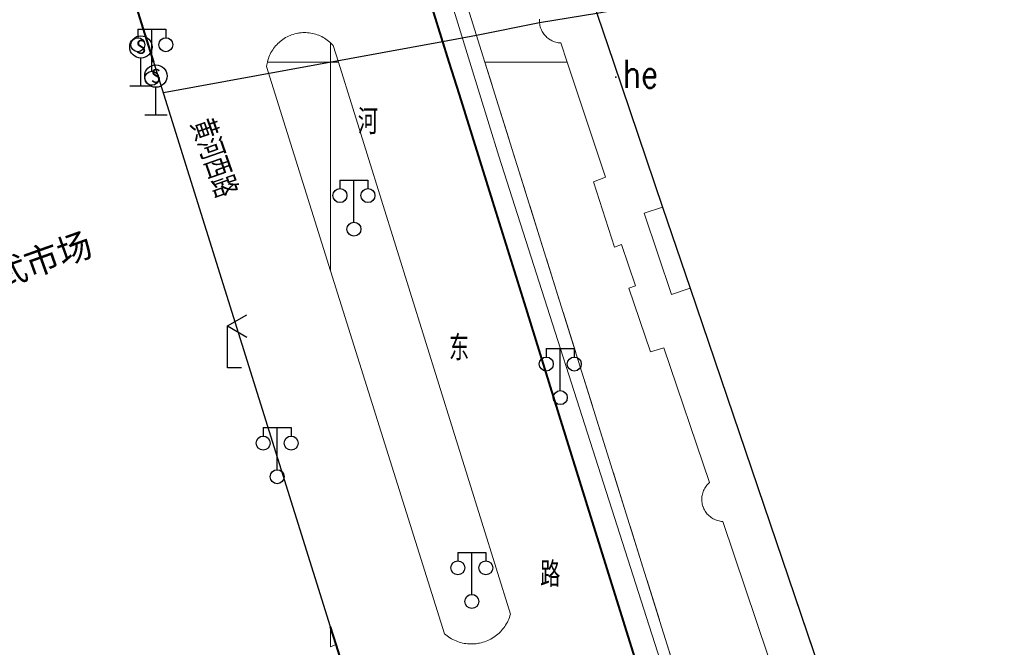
# Model space of a CAD drawing. Extents: x 39508475 to 39522402, y 3783947 to 3795549.
# Tile 296 of 323: x 39517978 to 39518048, y 3792708 to 3792753. Entities that reach past the tile are written whole.
import ezdxf
from ezdxf.enums import TextEntityAlignment as Align

# ---------------------------------------------------------------- set-up
doc = ezdxf.new("R2010")
doc.units = 0
doc.header["$PDSIZE"] = 0.2
doc.linetypes.add('X0', pattern=[4, 3, -1])
doc.layers.get('0').update_dxf_attribs({"linetype": 'CONTINUOUS'})
for name, color, linetype in [('DLSS', 4, 'CONTINUOUS'), ('JCDL_DMX_F', 30, 'CONTINUOUS'), ('JCDL_JMDD_F', 231, 'CONTINUOUS'), ('JCDL_JMDX_F', 231, 'CONTINUOUS'), ('JCDL_JT_ZJ', 100, 'CONTINUOUS'), ('JCDL_JTD_F', 100, 'CONTINUOUS'), ('JCDL_SXX_F', 5, 'CONTINUOUS'), ('JCDL_ZBM', 3, 'CONTINUOUS'), ('SXSS', 5, 'CONTINUOUS'), ('zdh', 7, 'CONTINUOUS'), ('断面线', 2, 'CONTINUOUS')]:
    doc.layers.add(name, color=color, linetype=linetype)
for name, color, linetype, lineweight in [('JCDL_JMDX', 1, 'CONTINUOUS', 0), ('JCDL_ZBX', 3, 'CONTINUOUS', 0), ('JCDL_ZBX_F', 7, 'CONTINUOUS', 0), ('TEXTL_ZJ', 7, 'CONTINUOUS', 0)]:
    doc.layers.add(name, color=color, linetype=linetype, lineweight=lineweight)
doc.styles.add('HT', font='simhei.ttf')
doc.styles.add('HZ', font='rs', dxfattribs={"width": 0.8, "bigfont": 'hztxt'})
doc.styles.get("Standard").update_dxf_attribs({"font": 'txt', "width": 1.1})
doc.linetypes.add('10422', pattern='A,2,[150,AAA.SHX,S=1,R=0,X=0,Y=1],2,[177,AAA.SHX,S=1,R=0,X=0,Y=0.8],1e-09', length=4)
doc.linetypes.add('X35', pattern='A,2,[150,AAA.SHX,S=1,R=0,X=0,Y=1],2,[177,AAA.SHX,S=1,R=0,X=0,Y=0.8],1e-09', length=4)
doc.linetypes.add('X39', pattern='A,2,[150,symbolx.shx,S=1,R=0,X=0,Y=1],2,[151,symbolx.shx,S=1,R=0,X=0,Y=3],1e-11', length=4)
doc.linetypes.add('X49', pattern='A,0,[5,symbolt.shx,S=1,R=0,X=0,Y=0],-10', length=10)

# ---------------------------------------------------------------- blocks, each defined once
blk = doc.blocks.new('4563000')
at = {"color": 0}
for p, q in [((0, 0), (0, 3)), ((1, 0), (0, 0))]:
    blk.add_line(p, q, dxfattribs=at)
at = {"color": 0, "linetype": 'Continuous', "flags": 128}
for points in [[(0, 3), (1.386, 3.8)], [(0, 3), (1.386, 2.2)]]:
    blk.add_lwpolyline(points, dxfattribs=at)
blk = doc.blocks.new('3816000')
at = {"color": 0}
blk.add_line((0, 0), (0, 2), dxfattribs=at)
at = {"color": 0, "flags": 128}
blk.add_lwpolyline([(0.8, 0), (-0.8, 0)], dxfattribs=at)
at = {"color": 0, "linetype": 'Continuous'}
blk.add_circle((0, 2.8), 0.8, dxfattribs=at)
at = {"color": 0, "insert": (0, 2.8), "char_height": 1, "attachment_point": 5}
blk.add_mtext('S', dxfattribs=at)
blk = doc.blocks.new('3521000')
at = {"color": 0}
for p, q in [((-1, 3.5), (1, 3.5)), ((0, 0.5), (0, 3.5))]:
    blk.add_line(p, q, dxfattribs=at)
at = {"color": 0, "linetype": 'Continuous', "flags": 128}
for points in [[(-1, 3.5), (-1, 2.9)], [(1, 3.5), (1, 2.9)]]:
    blk.add_lwpolyline(points, dxfattribs=at)
at = {"color": 0}
for centre in [(-1, 2.4), (1, 2.4), (0, 0)]:
    blk.add_circle(centre, 0.5, dxfattribs=at)

msp = doc.modelspace()

# ---------------------------------------------------------------- linework, layer by layer
at = {"layer": 'DLSS', "linetype": 'Continuous', "lineweight": 40}
for points in [[(39517987.3778, 3792750), (39517982.047, 3792767.026), (39517981.82107, 3792767.79983), (39517981.59041, 3792768.57226), (39517981.35538, 3792769.34337), (39517981.11598, 3792770.11314), (39517980.87224, 3792770.88154), (39517980.62415, 3792771.64855), (39517980.37173, 3792772.41415), (39517980.11497, 3792773.1783), (39517979.8539, 3792773.94099), (39517979.58851, 3792774.70219), (39517979.31883, 3792775.46188), (39517979.04484, 3792776.22002), (39517978.949, 3792776.481), (39517978.76658, 3792776.97661), (39517978.48403, 3792777.73161), (39517978.19722, 3792778.48499), (39517977.90579, 3792779.23661), (39517977.38097, 3792780.52672)], [(39518000, 3792776.92237), (39518002.01138, 3792770.53779), (39518003.54, 3792765.675), (39518004.40578, 3792762.92002), (39518006.79557, 3792755.30081), (39518008.45466, 3792750)], [(39518008.45466, 3792750), (39518009.18075, 3792747.68014), (39518011.56132, 3792740.05804), (39518013.93728, 3792732.4345), (39518016.30864, 3792724.80953), (39518018.675, 3792717.183), (39518031.85499, 3792675.00301)], [(39518013.65099, 3792666.13001), (39518000.39348, 3792708.4293), (39518000, 3792709.68604)]]:
    msp.add_lwpolyline(points, dxfattribs=at)
at = {"layer": 'DLSS'}
msp.add_lwpolyline([(39518000, 3792709.68604), (39517987.3778, 3792750)], dxfattribs=at)
at = {"layer": 'JCDL_DMX_F', "color": 3, "linetype": 'X35', "lineweight": 0}
for points in [[(39518016.9008, 3792750), (39518016.445, 3792751.365), (39518016.35423, 3792751.37065), (39518016.26397, 3792751.38191), (39518016.1745, 3792751.39831), (39518016.08611, 3792751.41981), (39518015.9991, 3792751.44632), (39518015.91375, 3792751.47776), (39518015.83034, 3792751.51404), (39518015.74913, 3792751.55502), (39518015.6704, 3792751.60058), (39518015.59441, 3792751.65056), (39518015.5214, 3792751.70481), (39518015.4516, 3792751.76314), (39518015.38526, 3792751.82537), (39518015.32258, 3792751.89129), (39518015.26378, 3792751.96068), (39518015.20904, 3792752.03333), (39518015.15854, 3792752.10898), (39518015.11245, 3792752.1874), (39518015.07092, 3792752.26833), (39518015.054, 3792752.306), (39518015.03409, 3792752.35149), (39518015.00207, 3792752.43663), (39518014.97496, 3792752.52346), (39518014.95287, 3792752.6117), (39518014.93586, 3792752.70105), (39518014.92399, 3792752.79123), (39518014.91729, 3792752.88194), (39518014.91579, 3792752.97289), (39518014.91949, 3792753.06378)], [(39518016.9008, 3792750), (39518019.64199, 3792741.791), (39518018.76806, 3792741.45104), (39518020.26856, 3792736.79086), (39518020.78801, 3792736.976), (39518021.78801, 3792734.024), (39518021.29799, 3792733.85499), (39518022.838, 3792729.314), (39518023.8, 3792729.60101), (39518027.069, 3792719.983), (39518027.00183, 3792719.92345), (39518026.93845, 3792719.85987), (39518026.8788, 3792719.79277), (39518026.82306, 3792719.72239), (39518026.77143, 3792719.64894), (39518026.72407, 3792719.57268), (39518026.68112, 3792719.49384), (39518026.64274, 3792719.41268), (39518026.60905, 3792719.32946), (39518026.58015, 3792719.24446), (39518026.55614, 3792719.15796), (39518026.53709, 3792719.07022), (39518026.52308, 3792718.98154), (39518026.51414, 3792718.89221), (39518026.51031, 3792718.80251), (39518026.51159, 3792718.71275), (39518026.51798, 3792718.6232), (39518026.52947, 3792718.53416), (39518026.54601, 3792718.44592), (39518026.56755, 3792718.35876), (39518026.59402, 3792718.27297), (39518026.6, 3792718.25699), (39518026.62533, 3792718.18883), (39518026.66139, 3792718.10661), (39518026.70207, 3792718.02658), (39518026.74725, 3792717.949), (39518026.79677, 3792717.87412), (39518026.85048, 3792717.80218), (39518026.9082, 3792717.73341), (39518026.96974, 3792717.66805), (39518027.03491, 3792717.6063), (39518027.10349, 3792717.54836), (39518027.17526, 3792717.49442), (39518027.24999, 3792717.44466), (39518027.32743, 3792717.39924), (39518027.40733, 3792717.3583), (39518027.48943, 3792717.32199), (39518027.57347, 3792717.2904), (39518027.65917, 3792717.26366), (39518027.74626, 3792717.24184), (39518027.83445, 3792717.22502), (39518027.92345, 3792717.21326), (39518028.013, 3792717.207), (39518031.236, 3792707.671)]]:
    msp.add_lwpolyline(points, dxfattribs=at)
at = {"layer": 'JCDL_JMDX', "color": 6, "linetype": 'Continuous', "lineweight": 0}
for points in [[(39518000, 3792751.37211), (39517999.93986, 3792751.4272), (39517999.8506, 3792751.50222), (39517999.75821, 3792751.57336), (39517999.66287, 3792751.64048), (39517999.56475, 3792751.70347), (39517999.46403, 3792751.76221), (39517999.3609, 3792751.8166), (39517999.25553, 3792751.86653), (39517999.14813, 3792751.91192), (39517999.03889, 3792751.95268), (39517998.928, 3792751.98873), (39517998.81568, 3792752.02002), (39517998.70212, 3792752.04648), (39517998.58754, 3792752.06806), (39517998.47214, 3792752.08473), (39517998.35613, 3792752.09646), (39517998.23973, 3792752.10322), (39517998.12314, 3792752.105), (39517998.00659, 3792752.10181), (39517997.89028, 3792752.09363), (39517997.77442, 3792752.0805), (39517997.694, 3792752.06799), (39517997.65923, 3792752.06243), (39517997.54492, 3792752.03946), (39517997.43169, 3792752.01162), (39517997.31976, 3792751.97897), (39517997.20932, 3792751.94158), (39517997.10058, 3792751.8995), (39517996.99373, 3792751.85281), (39517996.88898, 3792751.8016), (39517996.78651, 3792751.74597), (39517996.68651, 3792751.68601), (39517996.58916, 3792751.62183), (39517996.49465, 3792751.55355), (39517996.40313, 3792751.4813), (39517996.31479, 3792751.40521), (39517996.22977, 3792751.32541), (39517996.14824, 3792751.24205), (39517996.07035, 3792751.15529), (39517995.99624, 3792751.06528), (39517995.92603, 3792750.97218), (39517995.85987, 3792750.87618), (39517995.79786, 3792750.77743), (39517995.74013, 3792750.67612), (39517995.68678, 3792750.57245), (39517995.63791, 3792750.46659), (39517995.59361, 3792750.35873), (39517995.55395, 3792750.24909), (39517995.51901, 3792750.13785), (39517995.48885, 3792750.02521), (39517995.48324, 3792750)], [(39518000.55501, 3792750), (39518000.187, 3792751.17999), (39518000.10837, 3792751.26608), (39518000.02583, 3792751.34844), (39518000, 3792751.37211)], [(39517995.48324, 3792750), (39517995.46353, 3792749.9114), (39517995.4431, 3792749.7966), (39517995.428, 3792749.68099), (39518000, 3792735.1043)], [(39518000, 3792735.1043), (39518008.129, 3792709.187), (39518008.22205, 3792709.10742), (39518008.31865, 3792709.03217), (39518008.41835, 3792708.96106), (39518008.52095, 3792708.89423), (39518008.62629, 3792708.83179), (39518008.73417, 3792708.77385), (39518008.84439, 3792708.72052), (39518008.95678, 3792708.6719), (39518009.07111, 3792708.62805), (39518009.18719, 3792708.58908), (39518009.30482, 3792708.55504), (39518009.42378, 3792708.526), (39518009.54386, 3792708.50201), (39518009.66484, 3792708.4831), (39518009.78651, 3792708.46933), (39518009.90866, 3792708.4607), (39518010.03106, 3792708.45724), (39518010.1535, 3792708.45894), (39518010.27576, 3792708.46582), (39518010.39762, 3792708.47785), (39518010.51886, 3792708.49501), (39518010.574, 3792708.505), (39518010.63927, 3792708.51728), (39518010.75863, 3792708.54462), (39518010.87673, 3792708.57696), (39518010.99336, 3792708.61427), (39518011.10831, 3792708.65647), (39518011.22138, 3792708.70348), (39518011.33236, 3792708.75522), (39518011.44106, 3792708.8116), (39518011.54728, 3792708.87253), (39518011.65084, 3792708.93788), (39518011.75154, 3792709.00755), (39518011.84921, 3792709.0814), (39518011.94367, 3792709.15932), (39518012.03477, 3792709.24115), (39518012.12232, 3792709.32676), (39518012.20619, 3792709.41598), (39518012.28621, 3792709.50867), (39518012.36224, 3792709.60465), (39518012.43416, 3792709.70376), (39518012.50183, 3792709.80582), (39518012.56513, 3792709.91064), (39518012.62394, 3792710.01804), (39518012.67817, 3792710.12783), (39518012.72772, 3792710.23981), (39518012.77249, 3792710.35378), (39518012.81241, 3792710.46954), (39518012.847, 3792710.587), (39518000.55501, 3792750)], [(39518025.67768, 3792733.85933), (39518024.357, 3792733.411), (39518022.4, 3792739.209), (39518023.71035, 3792739.65383)]]:
    msp.add_lwpolyline(points, dxfattribs=at)
at = {"layer": 'JCDL_JMDX_F', "linetype": 'Continuous', "lineweight": 0}
for points in [[(39518000, 3792751.37211), (39517999.93986, 3792751.4272), (39517999.8506, 3792751.50222), (39517999.75821, 3792751.57336), (39517999.66287, 3792751.64048), (39517999.56475, 3792751.70347), (39517999.46403, 3792751.76221), (39517999.3609, 3792751.8166), (39517999.25553, 3792751.86653), (39517999.14813, 3792751.91192), (39517999.03889, 3792751.95268), (39517998.928, 3792751.98873), (39517998.81568, 3792752.02002), (39517998.70212, 3792752.04648), (39517998.58754, 3792752.06806), (39517998.47214, 3792752.08473), (39517998.35613, 3792752.09646), (39517998.23973, 3792752.10322), (39517998.12314, 3792752.105), (39517998.00659, 3792752.10181), (39517997.89028, 3792752.09363), (39517997.77442, 3792752.0805), (39517997.694, 3792752.06799), (39517997.65923, 3792752.06243), (39517997.54492, 3792752.03945), (39517997.43169, 3792752.01162), (39517997.31976, 3792751.97897), (39517997.20932, 3792751.94158), (39517997.10058, 3792751.8995), (39517996.99373, 3792751.85281), (39517996.88898, 3792751.8016), (39517996.78651, 3792751.74597), (39517996.68651, 3792751.68601), (39517996.58917, 3792751.62183), (39517996.49465, 3792751.55355), (39517996.40313, 3792751.4813), (39517996.31479, 3792751.40521), (39517996.22977, 3792751.32541), (39517996.14824, 3792751.24205), (39517996.07035, 3792751.15529), (39517995.99623, 3792751.06528), (39517995.92603, 3792750.97218), (39517995.85987, 3792750.87618), (39517995.79786, 3792750.77743), (39517995.74013, 3792750.67613), (39517995.68678, 3792750.57245), (39517995.63791, 3792750.46659), (39517995.59361, 3792750.35873), (39517995.55395, 3792750.24909), (39517995.51901, 3792750.13785), (39517995.48885, 3792750.02521), (39517995.48324, 3792750)], [(39518000.55501, 3792750), (39518000.187, 3792751.17999), (39518000.10837, 3792751.26608), (39518000.02583, 3792751.34844), (39518000, 3792751.37211)], [(39517995.48324, 3792750), (39517995.46353, 3792749.9114), (39517995.4431, 3792749.7966), (39517995.428, 3792749.681), (39518000, 3792735.1043)], [(39518000, 3792735.1043), (39518008.129, 3792709.187), (39518008.22205, 3792709.10742), (39518008.31865, 3792709.03217), (39518008.41835, 3792708.96106), (39518008.52095, 3792708.89423), (39518008.62629, 3792708.83179), (39518008.73417, 3792708.77385), (39518008.84439, 3792708.72052), (39518008.95678, 3792708.6719), (39518009.07111, 3792708.62806), (39518009.18719, 3792708.58908), (39518009.30482, 3792708.55504), (39518009.42378, 3792708.526), (39518009.54385, 3792708.50201), (39518009.66484, 3792708.4831), (39518009.78651, 3792708.46933), (39518009.90866, 3792708.4607), (39518010.03106, 3792708.45724), (39518010.1535, 3792708.45894), (39518010.27576, 3792708.46582), (39518010.39762, 3792708.47785), (39518010.51886, 3792708.49501), (39518010.574, 3792708.505), (39518010.63927, 3792708.51728), (39518010.75863, 3792708.54462), (39518010.87673, 3792708.57696), (39518010.99336, 3792708.61427), (39518011.10831, 3792708.65647), (39518011.22138, 3792708.70348), (39518011.33236, 3792708.75522), (39518011.44106, 3792708.8116), (39518011.54728, 3792708.87253), (39518011.65084, 3792708.93788), (39518011.75154, 3792709.00755), (39518011.84921, 3792709.0814), (39518011.94367, 3792709.15932), (39518012.03477, 3792709.24115), (39518012.12232, 3792709.32676), (39518012.20619, 3792709.41598), (39518012.28621, 3792709.50867), (39518012.36224, 3792709.60465), (39518012.43416, 3792709.70376), (39518012.50183, 3792709.80582), (39518012.56513, 3792709.91064), (39518012.62394, 3792710.01804), (39518012.67817, 3792710.12783), (39518012.72772, 3792710.23981), (39518012.77249, 3792710.35378), (39518012.81241, 3792710.46954), (39518012.847, 3792710.587), (39518000.55501, 3792750)], [(39518025.67768, 3792733.85933), (39518024.357, 3792733.411), (39518022.4, 3792739.209), (39518023.71035, 3792739.65383)]]:
    msp.add_lwpolyline(points, dxfattribs=at)
at = {"layer": 'JCDL_SXX_F', "linetype": 'X39', "lineweight": 0}
for points in [[(39518020.19766, 3792750), (39518005.848, 3792792.265), (39518005.54575, 3792793.08631)], [(39518048.60101, 3792672.953), (39518046.574, 3792672.312), (39518020.19766, 3792750)]]:
    msp.add_lwpolyline(points, dxfattribs=at)
at = {"layer": 'JCDL_ZBM', "linetype": 'Continuous', "lineweight": 0}
for points in [[(39518014.91949, 3792753.06378), (39518014.91579, 3792752.97289), (39518014.91729, 3792752.88194), (39518014.92399, 3792752.79123), (39518014.93586, 3792752.70105), (39518014.95287, 3792752.61169), (39518014.97496, 3792752.52346), (39518015.00207, 3792752.43663), (39518015.03409, 3792752.35149), (39518015.054, 3792752.306), (39518015.07092, 3792752.26833), (39518015.11245, 3792752.1874), (39518015.15854, 3792752.10898), (39518015.20904, 3792752.03333), (39518015.26378, 3792751.96068), (39518015.32259, 3792751.89129), (39518015.38526, 3792751.82537), (39518015.4516, 3792751.76314), (39518015.5214, 3792751.70481), (39518015.59441, 3792751.65056), (39518015.6704, 3792751.60058), (39518015.74913, 3792751.55502), (39518015.83034, 3792751.51404), (39518015.91375, 3792751.47776), (39518015.9991, 3792751.44632), (39518016.08612, 3792751.41981), (39518016.1745, 3792751.39831), (39518016.26397, 3792751.38191), (39518016.35423, 3792751.37065), (39518016.445, 3792751.365), (39518016.9008, 3792750), (39518011.01847, 3792750), (39518002.09799, 3792778.49101)], [(39518000, 3792750), (39517995.48324, 3792750), (39517995.48885, 3792750.02521), (39517995.51901, 3792750.13785), (39517995.55395, 3792750.24909), (39517995.59361, 3792750.35873), (39517995.63791, 3792750.46659), (39517995.68678, 3792750.57245), (39517995.74013, 3792750.67613), (39517995.79786, 3792750.77743), (39517995.85987, 3792750.87618), (39517995.92603, 3792750.97218), (39517995.99623, 3792751.06528), (39517996.07035, 3792751.15529), (39517996.14824, 3792751.24205), (39517996.22977, 3792751.32541), (39517996.31479, 3792751.40521), (39517996.40313, 3792751.4813), (39517996.49465, 3792751.55355), (39517996.58917, 3792751.62183), (39517996.68651, 3792751.68601), (39517996.78651, 3792751.74597), (39517996.88898, 3792751.8016), (39517996.99373, 3792751.85281), (39517997.10058, 3792751.8995), (39517997.20932, 3792751.94158), (39517997.31976, 3792751.97897), (39517997.43169, 3792752.01162), (39517997.54492, 3792752.03945), (39517997.65923, 3792752.06243), (39517997.694, 3792752.06799), (39517997.77442, 3792752.0805), (39517997.89028, 3792752.09363), (39517998.00659, 3792752.10181), (39517998.12314, 3792752.105), (39517998.23973, 3792752.10322), (39517998.35613, 3792752.09646), (39517998.47214, 3792752.08473), (39517998.58754, 3792752.06806), (39517998.70212, 3792752.04648), (39517998.81568, 3792752.02002), (39517998.928, 3792751.98873), (39517999.03889, 3792751.95268), (39517999.14813, 3792751.91192), (39517999.25553, 3792751.86653), (39517999.3609, 3792751.8166), (39517999.46403, 3792751.76221), (39517999.56475, 3792751.70347), (39517999.66287, 3792751.64048), (39517999.75821, 3792751.57336), (39517999.8506, 3792751.50222), (39517999.93986, 3792751.4272), (39518000, 3792751.37211), (39518000, 3792750)], [(39518000.55501, 3792750), (39518000, 3792750), (39518000, 3792751.37211), (39518000.02583, 3792751.34844), (39518000.10837, 3792751.26608), (39518000.187, 3792751.17999), (39518000.55501, 3792750)], [(39518000, 3792750), (39518000, 3792735.1043), (39517995.428, 3792749.681), (39517995.4431, 3792749.7966), (39517995.46353, 3792749.9114), (39517995.48324, 3792750), (39518000, 3792750)], [(39518010.1535, 3792708.45894), (39518010.03106, 3792708.45724), (39518009.90866, 3792708.4607), (39518009.78651, 3792708.46933), (39518009.66484, 3792708.4831), (39518009.54385, 3792708.50201), (39518009.42378, 3792708.526), (39518009.30482, 3792708.55504), (39518009.18719, 3792708.58908), (39518009.07111, 3792708.62806), (39518008.95678, 3792708.6719), (39518008.84439, 3792708.72052), (39518008.73417, 3792708.77385), (39518008.62629, 3792708.83179), (39518008.52095, 3792708.89423), (39518008.41835, 3792708.96106), (39518008.31865, 3792709.03217), (39518008.22205, 3792709.10742), (39518008.129, 3792709.187), (39518000, 3792735.1043), (39518000, 3792750), (39518000.55501, 3792750), (39518012.847, 3792710.587), (39518012.81241, 3792710.46954), (39518012.77249, 3792710.35378), (39518012.72772, 3792710.23981), (39518012.67817, 3792710.12783), (39518012.62394, 3792710.01804), (39518012.56513, 3792709.91064), (39518012.50183, 3792709.80582), (39518012.43416, 3792709.70376), (39518012.36224, 3792709.60465), (39518012.28621, 3792709.50867), (39518012.20619, 3792709.41598), (39518012.12232, 3792709.32676), (39518012.03477, 3792709.24115), (39518011.94367, 3792709.15932), (39518011.84921, 3792709.0814), (39518011.75154, 3792709.00755), (39518011.65084, 3792708.93788), (39518011.54728, 3792708.87253), (39518011.44106, 3792708.8116), (39518011.33236, 3792708.75522), (39518011.22138, 3792708.70348), (39518011.10831, 3792708.65647), (39518010.99336, 3792708.61427), (39518010.87673, 3792708.57696), (39518010.75863, 3792708.54462), (39518010.63927, 3792708.51728), (39518010.574, 3792708.505), (39518010.51886, 3792708.49501), (39518010.39762, 3792708.47785), (39518010.27576, 3792708.46582), (39518010.1535, 3792708.45894)], [(39518034.23999, 3792675.833), (39518011.01847, 3792750), (39518016.9008, 3792750), (39518019.64199, 3792741.791), (39518018.76806, 3792741.45104)], [(39518018.76806, 3792741.45104), (39518020.26856, 3792736.79086), (39518020.78801, 3792736.976), (39518021.78801, 3792734.024), (39518021.29799, 3792733.85499), (39518022.838, 3792729.314), (39518023.8, 3792729.60101), (39518027.069, 3792719.983), (39518027.00183, 3792719.92345), (39518026.93845, 3792719.85987), (39518026.8788, 3792719.79277), (39518026.82306, 3792719.72239), (39518026.77143, 3792719.64895), (39518026.72407, 3792719.57268), (39518026.68112, 3792719.49384), (39518026.64274, 3792719.41268), (39518026.60905, 3792719.32946), (39518026.58015, 3792719.24446), (39518026.55614, 3792719.15796), (39518026.53709, 3792719.07022), (39518026.52308, 3792718.98154), (39518026.51414, 3792718.89221), (39518026.51031, 3792718.80251), (39518026.51159, 3792718.71275), (39518026.51798, 3792718.6232), (39518026.52947, 3792718.53416), (39518026.54601, 3792718.44592), (39518026.56755, 3792718.35876), (39518026.59402, 3792718.27297), (39518026.6, 3792718.25699), (39518026.62533, 3792718.18883), (39518026.66139, 3792718.10661), (39518026.70207, 3792718.02658), (39518026.74725, 3792717.949), (39518026.79677, 3792717.87412), (39518026.85048, 3792717.80218), (39518026.9082, 3792717.73341), (39518026.96974, 3792717.66805), (39518027.03491, 3792717.6063), (39518027.10349, 3792717.54836), (39518027.17526, 3792717.49442), (39518027.24999, 3792717.44466), (39518027.32743, 3792717.39924), (39518027.40733, 3792717.3583), (39518027.48943, 3792717.32198), (39518027.57347, 3792717.2904), (39518027.65917, 3792717.26366), (39518027.74626, 3792717.24184), (39518027.83445, 3792717.22502), (39518027.92345, 3792717.21326), (39518028.013, 3792717.207), (39518031.236, 3792707.671)], [(39518022.4, 3792739.209), (39518023.71035, 3792739.65383), (39518025.67768, 3792733.85933), (39518024.357, 3792733.411), (39518022.4, 3792739.209)], [(39518000.39348, 3792708.4293), (39518000, 3792708.2518), (39518000, 3792709.68604), (39518000.39348, 3792708.4293)]]:
    msp.add_lwpolyline(points, dxfattribs=at)
at = {"layer": 'JCDL_ZBX'}
msp.add_lwpolyline([(39518011.01847, 3792750), (39518002.09799, 3792778.49101), (39518001.85034, 3792779.27145), (39518001.59797, 3792780.05039), (39518001.34125, 3792780.82791), (39518001.0802, 3792781.60397), (39518000.81482, 3792782.37857), (39518000.54511, 3792783.15168), (39518000.2711, 3792783.92327), (39518000, 3792784.67335)], dxfattribs=at)
at = {"layer": 'JCDL_ZBX', "color": 114, "linetype": 'X49', "lineweight": 0, "true_color": 0x009944}
for points in [[(39518000, 3792781.26292), (39518004.00192, 3792769.33764), (39518009.94553, 3792750)], [(39518009.94553, 3792750), (39518012.00946, 3792743.28496), (39518030.81668, 3792684.55346), (39518040.906, 3792649.97)]]:
    msp.add_lwpolyline(points, dxfattribs=at)
at = {"layer": 'JCDL_ZBX_F', "color": 114, "linetype": 'X0', "lineweight": 0, "true_color": 0x009944}
msp.add_lwpolyline([(39518041.293, 3792678.32599), (39518034.23999, 3792675.833), (39518011.01847, 3792750)], dxfattribs=at)
at = {"layer": 'JCDL_ZBX_F', "color": 114, "linetype": 'Continuous', "lineweight": 0, "true_color": 0x009944}
msp.add_lwpolyline([(39518000.39348, 3792708.4293), (39518000, 3792708.2518)], dxfattribs=at)
at = {"layer": 'SXSS', "linetype": '10422', "flags": 128}
msp.add_lwpolyline([(39517890.21399, 3792955.673), (39517892.71591, 3792951.0128), (39517893.65901, 3792949.585), (39517897.0861, 3792945.18506), (39517907.25646, 3792932.6173), (39517925.46101, 3792910.29799), (39517929.33127, 3792905.56498), (39517933.63132, 3792900.43991), (39517953.303, 3792876.254), (39517955.02901, 3792877.544), (39517956.149, 3792876.308), (39517957.40899, 3792875.83566), (39517958.26406, 3792875.22959), (39517958.78086, 3792874.68689), (39517959.12741, 3792874.19738), (39517959.57279, 3792873.24864), (39517959.80751, 3792872.07484), (39517959.81801, 3792871.77501), (39517960.91701, 3792870.417), (39517959.243, 3792869.08901), (39517974.45901, 3792850.205), (39517981.63152, 3792840.41548), (39517982.46, 3792839.144), (39517985.678, 3792834.253), (39517990.31955, 3792826.55785), (39517995.99132, 3792816.07375), (39517998.13492, 3792816.75778), (39517999.12542, 3792816.94156), (39518000.1275, 3792817.04512), (39518001.13465, 3792817.06776), (39518002.64065, 3792816.94986), (39518003.87735, 3792816.71355), (39518005.32072, 3792816.26788), (39518006.69991, 3792815.65162), (39518008.20112, 3792814.72913), (39518009.73838, 3792813.42923), (39518011.19324, 3792811.69431), (39518012.094, 3792810.17999), (39518012.58829, 3792809.05026), (39518013.08636, 3792807.39796), (39518013.3503, 3792805.69252), (39518013.39032, 3792804.95351), (39518013.38619, 3792804.21343), (39518013.33795, 3792803.47492), (39518013.2053, 3792802.4972), (39518012.99537, 3792801.53312), (39518012.70948, 3792800.58877), (39518012.44629, 3792799.89706), (39518012.03212, 3792799.00153), (39518011.54808, 3792798.14174), (39518010.99725, 3792797.32314), (39518010.54237, 3792796.73934), (39518009.35176, 3792795.49009), (39518008.7905, 3792795.00768), (39518008.40077, 3792794.70505), (39518007.99932, 3792794.41815), (39518007.58677, 3792794.14744), (39518006.94858, 3792793.77268), (39518006.28901, 3792793.437), (39518005.54575, 3792793.08631), (39518012.11955, 3792773.79297), (39518020.19766, 3792750), (39518023.71035, 3792739.65383), (39518025.67768, 3792733.85933), (39518035.31757, 3792705.4663), (39518033.99699, 3792705.01801), (39518035.95599, 3792699.273), (39518037.26897, 3792699.71871), (39518046.574, 3792672.312), (39518048.60101, 3792672.953), (39518049.307, 3792671.406), (39518050.00197, 3792670.82748), (39518050.39648, 3792670.3709), (39518050.72804, 3792669.86676), (39518051.09528, 3792669.0404), (39518051.24728, 3792668.45645), (39518051.31052, 3792668.0082), (39518051.326, 3792667.405), (39518051.26266, 3792666.80493), (39518051.07401, 3792666.075), (39518051.387, 3792664.785), (39518049.46999, 3792663.964), (39518058.71917, 3792634.99236)], dxfattribs=at)
at = {"layer": 'zdh'}
msp.add_point((39518020.361, 3792748.914, 38.453), dxfattribs=at)
at = {"layer": '断面线', "color": 1, "flags": 128}
msp.add_lwpolyline([(39517988.05693, 3792747.83091), (39518007.99429, 3792751.47088), (39518010.41932, 3792751.91362), (39518014.91804, 3792752.8364), (39518019.01514, 3792753.48296), (39518020.52785, 3792753.75914), (39518031.07824, 3792755.68532), (39518040.57602, 3792757.41933), (39518050.26818, 3792759.18883), (39518060.04888, 3792760.9745), (39518069.56181, 3792762.71128), (39518078.67384, 3792764.37486), (39518086.581, 3792765.81848), (39518086.95013, 3792765.88587), (39518089.83654, 3792766.41284), (39518093.43939, 3792767.07061), (39518094.64334, 3792767.29042), (39518103.99241, 3792768.99728)], dxfattribs=at)

# ---------------------------------------------------------------- block references
at = {"layer": 'JCDL_JMDD_F'}
for p in [(39517987.22699, 3792748.84199), (39518001.669, 3792738.07201), (39518016.407, 3792726.045), (39517996.183, 3792720.402), (39518010.08499, 3792711.496)]:
    msp.add_blockref('3521000', p, dxfattribs=at)
at = {"layer": 'JCDL_JTD_F', "color": 250}
for p in [(39517986.44973, 3792748.27865), (39517987.51799, 3792746.20545)]:
    msp.add_blockref('3816000', p, dxfattribs=at)
at = {"layer": 'JCDL_JTD_F'}
msp.add_blockref('4563000', (39517992.628, 3792728.161), dxfattribs=at)

# ---------------------------------------------------------------- texts
at = {"layer": 'JCDL_JT_ZJ', "style": 'HZ', "width": 0.8}
for s, p in [('河', (39518001.93811, 3792744.30924)), ('东', (39518008.45293, 3792728.1484)), ('路', (39518014.96775, 3792711.98756))]:
    msp.add_text(s, height=1.8, dxfattribs=at).set_placement(p, align=Align.BOTTOM_LEFT)
at = {"layer": 'TEXTL_ZJ', "style": 'HZ', "width": 0.8}
msp.add_text('黄河西路', height=1.8, rotation=-70.7453726, dxfattribs=at).set_placement((39517989.36756, 3792745.4039), align=Align.BOTTOM_LEFT)
at = {"layer": 'TEXTL_ZJ', "style": 'HT'}
msp.add_text('宣武市场', height=1.8, rotation=19.615192, dxfattribs=at).set_placement((39517974.0706, 3792732.45143), align=Align.BOTTOM_LEFT)
at = {"layer": 'zdh', "style": 'HZ', "width": 0.8}
msp.add_text('he', height=2, dxfattribs=at).set_placement((39518020.861, 3792748.164, 38.453))

doc.saveas('drawing.dxf')
